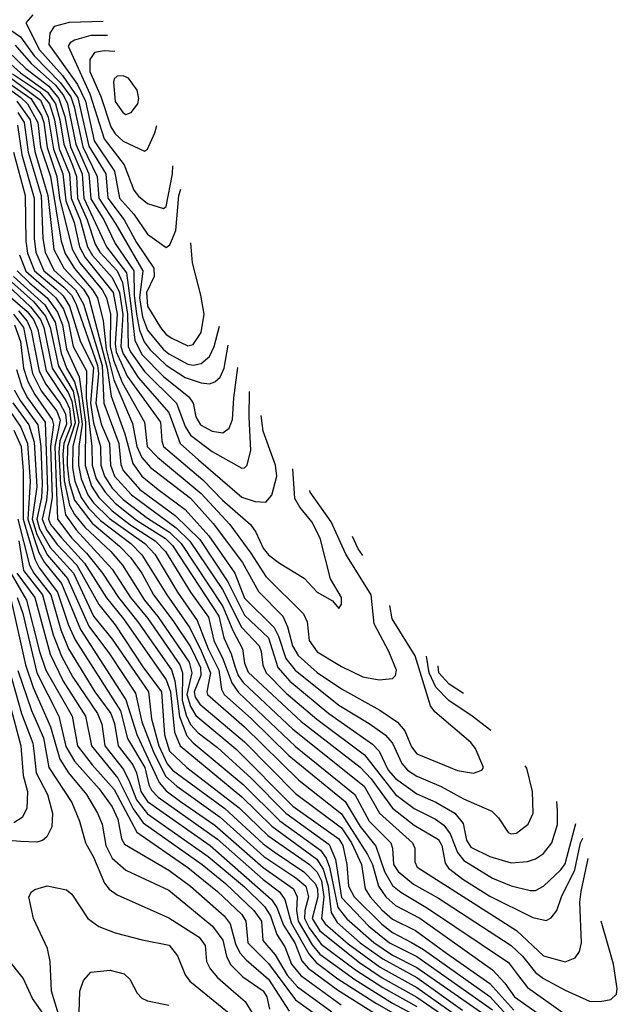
# Model space of a CAD drawing. Extents: x 501367 to 657802, y 482273 to 547541.
# Tile 691 of 714: x 641671 to 643888, y 495427 to 499077. Entities that reach past the tile are written whole.
import ezdxf

# ---------------------------------------------------------------- set-up
doc = ezdxf.new("R2010")
doc.units = 0

msp = doc.modelspace()

# ---------------------------------------------------------------- linework, layer by layer
at = {"layer": '0CON20XD'}
for points in [[(641593.6, 499125), (641599.2, 499065), (641675, 499013), (641725, 498942.5), (641823, 498843), (641860.7, 498790.7), (641873.8, 498753.8), (641905.2, 498605), (641959.1, 498495), (641964.6, 498415), (642028.2, 498318.2), (642128.1, 498145), (642116.4, 498045), (642127.2, 497975), (642145, 497925.2), (642203.3, 497855), (642225, 497837.6), (642295, 497800), (642315, 497796.2), (642345, 497802), (642375, 497828.2), (642393.3, 497865), (642412.7, 497940.8)], [(641719.7, 499095), (641693.9, 499065), (641744.9, 498965), (641830.1, 498870.1), (641887, 498786.9), (641927.3, 498607.3), (641990.5, 498505), (641998.6, 498415), (642059.3, 498335), (642105, 498250.6), (642169.6, 498155), (642170.1, 498125), (642141.4, 498065), (642146, 498015), (642194.2, 497935), (642215, 497909.4), (642235.5, 497895.5), (642295, 497867.3), (642315, 497872.5), (642345, 497917.5), (642355.5, 497984.5), (642344, 498055), (642312.3, 498175), (642306.8, 498249.5)], [(641981, 499070.3), (641855, 499065.9), (641798.9, 499051.1), (641783.8, 499026.2), (641779.1, 498985), (641886.1, 498836.1), (641915.1, 498774.9), (641947.5, 498627.5), (642023.7, 498515), (642041.1, 498415), (642095.4, 498355.4), (642145, 498281.9), (642215, 498231.8), (642228.3, 498241.7), (642250.5, 498295), (642261.4, 498425), (642268.7, 498448.9)], [(641997.3, 499017.7), (641935, 499018.4), (641875, 499001), (641858.9, 498991.1), (641851.7, 498978.3), (641931.2, 498801.2), (641985.1, 498635.1), (642058.8, 498538.8), (642094.9, 498444.9), (642112.6, 498422.6), (642145, 498395.3), (642205, 498377.1), (642215, 498384.2), (642238.3, 498505), (642239.5, 498535.2)], [(641655, 498982.6), (641713.7, 498913.7), (641803.8, 498833.9), (641834.3, 498795), (641848.2, 498765), (641879.2, 498615), (641927.5, 498505), (641935, 498412.4), (641983.7, 498335), (642025, 498246.8), (642095.2, 498145), (642096.5, 498055), (642104.9, 497985), (642116.1, 497926.1), (642132.7, 497882.7), (642155, 497852.5), (642215, 497795.4), (642285, 497749.9), (642345, 497730), (642375, 497727), (642395, 497733.6), (642415, 497750.9), (642430, 497785), (642445.2, 497869.5)], [(641614.4, 498934.4), (641675, 498879.5), (641775, 498808), (641803.9, 498765), (641820.8, 498705), (641834.8, 498615), (641866.9, 498536.9), (641881.7, 498495), (641885.3, 498415), (641921.3, 498335), (641950.9, 498245), (641968.4, 498215), (642032.5, 498145), (642052.6, 498102.6), (642071.2, 497985), (642073.4, 497865), (642082, 497845), (642135, 497771.9), (642253.4, 497655), (642285, 497568.4), (642305, 497537), (642385, 497475.6), (642495, 497414.7), (642505, 497415.5), (642515, 497425.6), (642529, 497481), (642523.2, 497603.2), (642524.5, 497698.2)], [(641629, 498959), (641693.9, 498895), (641780, 498830.1), (641817.2, 498785), (641838.3, 498718.3), (641859.7, 498605), (641903.3, 498505), (641909.2, 498415), (641993.4, 498235), (642068.1, 498138.1), (642084, 498016), (642099.1, 497889.1), (642125, 497835.7), (642205, 497754.1), (642299.1, 497679.1), (642314.8, 497655), (642325.2, 497605), (642341.9, 497575), (642385, 497550.7), (642425, 497544.7), (642447.9, 497562.1), (642460.9, 497595), (642466, 497675), (642480.8, 497787.2)], [(642024.5, 498958.6), (641985, 498961.3), (641949.4, 498955), (641931.3, 498928.7), (641931.1, 498885), (641972.1, 498792.1), (642009, 498679), (642025, 498654), (642055, 498626.5), (642135, 498588.6), (642145, 498597.1), (642173.3, 498656.7), (642180.1, 498684.6)], [(641554.2, 498894.2), (641712.5, 498785), (641751.8, 498721.8), (641760.8, 498695), (641773.2, 498603.1), (641809.5, 498495), (641819.4, 498415), (641866.2, 498226.2), (641895.1, 498175.2), (641977.1, 498075), (641994, 498045), (642008.6, 497985), (642007.2, 497865), (642019.7, 497815), (642051.7, 497731.7), (642134.9, 497585), (642144.7, 497495), (642182.4, 497455), (642345, 497320.1), (642450.6, 497205), (642529.4, 497099.4), (642585, 497012.5), (642723.8, 496873.8), (642737.4, 496845), (642744.8, 496775), (642775, 496733.3), (642865, 496678.9), (642945, 496640), (643005, 496629.6), (643055, 496634.4), (643065.5, 496645), (643068.9, 496665), (643040.7, 496735), (642986.7, 496836.7), (642975.2, 496945), (642881.2, 497095), (642827.3, 497215), (642749.1, 497325), (642747.2, 497331.8)], [(641585, 498899.1), (641748.3, 498778.3), (641777, 498715), (641796.8, 498596.8), (641831.4, 498505), (641843.1, 498405), (641873.1, 498325), (641893.6, 498235), (641914.4, 498195), (642017.6, 498065), (642033.5, 497985), (642025.2, 497875), (642029.5, 497845), (642070.2, 497755), (642193.9, 497585), (642198.6, 497515), (642205.5, 497495), (642351, 497371), (642424.2, 497295), (642527.2, 497205), (642547.3, 497177.3), (642575, 497118.1), (642595, 497093.3), (642635, 497061.4), (642726.6, 497006.6), (642775, 496954.3), (642832.2, 496922.2), (642855, 496893.3), (642865, 496910), (642865.5, 496935), (642824.5, 497004.5), (642786.2, 497155), (642755.8, 497215), (642710.1, 497270.1), (642691.7, 497301.7), (642684.1, 497411.5)], [(641645, 498876.2), (641745, 498809.2), (641781.6, 498765), (641800.5, 498705), (641818, 498598), (641855.9, 498505), (641861.9, 498415), (641896, 498335), (641922.9, 498235), (641942, 498202), (642015, 498120.8), (642041.4, 498065), (642053.8, 497983.8), (642046.9, 497865), (642055, 497838.4), (642110.7, 497750.6), (642225, 497620.7), (642266.6, 497505), (642334.8, 497445), (642495, 497306.5), (642545, 497291), (642585, 497288), (642606.3, 497313.7), (642625.6, 497385), (642620.6, 497425), (642575, 497551.5), (642567.7, 497609.3)], [(642065, 498725.6), (642085, 498731.9), (642109.6, 498765), (642113.1, 498785), (642106.8, 498815.3), (642075, 498860), (642055, 498868.7), (642033.2, 498866.8), (642022.1, 498857.9), (642019.3, 498845), (642025, 498773.5), (642055, 498731.8), (642065, 498725.6)], [(641585, 498852.3), (641675, 498789.9), (641700.2, 498765), (641738.3, 498695), (641749, 498605), (641785.4, 498495), (641825.1, 498255.1), (641840, 498210), (641874.8, 498154.8), (641942.1, 498075), (641959.6, 498045), (641980.8, 497960.8), (641992.7, 497855), (642021.2, 497741.2), (642090.1, 497579.9), (642106, 497495), (642124.2, 497454.2), (642156.1, 497416.1), (642305, 497302.8), (642389.1, 497209.1), (642498.5, 497065), (642557.5, 496957.5), (642647.4, 496865), (642665, 496825.6), (642683, 496755), (642705, 496720), (642775, 496656.5), (642865, 496596), (643007.1, 496517.1), (643072.9, 496472.9), (643100.2, 496440.2), (643125, 496381.3), (643145, 496355.8), (643295, 496293.6), (643355, 496283.1), (643385.4, 496294.6), (643392, 496305), (643362.9, 496375), (643345, 496397.7), (643211.3, 496511.3), (643195, 496533.1), (643138.8, 496718.8), (643052.9, 496855), (643044.4, 496905.3)], [(641661.3, 498775), (641710.2, 498705), (641728.1, 498588.1), (641775.9, 498425), (641797.6, 498225), (641835.7, 498155), (641908, 498078), (641927.9, 498045), (641995.3, 497785), (642010.8, 497680.8), (642061.5, 497541.5), (642090.8, 497430.8), (642125, 497384.3), (642184.9, 497334.9), (642285, 497261.3), (642373.3, 497163.3), (642469.4, 497025), (642505, 496932.8), (642615, 496823.3), (642631.6, 496791.6), (642659.1, 496709.1), (642693, 496665), (642855, 496536.1), (642968.1, 496468.1), (643027.5, 496425), (643054.1, 496395), (643088.8, 496318.8), (643109.5, 496295), (643145, 496272.2), (643234.6, 496234.6), (643317.9, 496187.9), (643422.5, 496142.5), (643447.7, 496117.7), (643483.7, 496063.7), (643495, 496058.5), (643515, 496061.5), (643557.9, 496095), (643575.9, 496135), (643573.3, 496215), (643552.5, 496302.5), (643546, 496311)], [(641665, 498733), (641688.1, 498695), (641703, 498585), (641751.6, 498425), (641757.1, 498265), (641765.3, 498215), (641798.3, 498148.3), (641879, 498075), (641908.3, 498021.7), (641977, 497795), (641984, 497655), (642038.7, 497505), (642047.2, 497427.2), (642055.8, 497405.8), (642117.7, 497335), (642248.3, 497238.3), (642339.2, 497149.3), (642443, 496993), (642505, 496869.8), (642595, 496785.5), (642629.5, 496675), (642673.3, 496625), (642818.3, 496505), (642980.7, 496390.7), (643004.5, 496364.5), (643038.7, 496295), (643065, 496264), (643145, 496206.4), (643215, 496176.4), (643285.2, 496135), (643316.9, 496096.9), (643329.2, 496035), (643345, 496009.6), (643415, 495975.2), (643495, 495951.3), (643555, 495955.9), (643585, 495965.9), (643614.8, 495985.2), (643645, 496025.6), (643666.2, 496093.8), (643667.1, 496145), (643663.5, 496177.9)], [(641663.3, 498685), (641678.8, 498575), (641725.2, 498415.2), (641725.1, 498264.9), (641731.2, 498215), (641761.1, 498145), (641834.7, 498084.7), (641863.6, 498055), (641879.6, 498025), (641960.6, 497795), (641964.1, 497765), (641954, 497655), (641974.9, 497575.1), (642004.4, 497505), (642008.1, 497425), (642023.3, 497385), (642085.7, 497315), (642252.5, 497192.5), (642303, 497143), (642424, 496964), (642494.3, 496824.3), (642559.6, 496755), (642567.7, 496735), (642573.3, 496683.4), (642586.3, 496655), (642660.5, 496580.5), (642773.7, 496483.7), (642951, 496351), (643065, 496204.8), (643135, 496152.8), (643213.6, 496113.6), (643245, 496090.2), (643268.2, 496058.2), (643295, 495990), (643319.6, 495959.6), (643425, 495894.8), (643495, 495866.4), (643565, 495848.8), (643585, 495848.4), (643615, 495864.1), (643679, 495925), (643695, 495947.7), (643734.4, 496096.5)], [(641648.4, 498585), (641692.3, 498425), (641694.5, 498255), (641700.6, 498210.6), (641726.1, 498145), (641807.2, 498077.2), (641832.4, 498052.4), (641856.1, 498015), (641896.1, 497886.1), (641945, 497786), (641933.8, 497655), (641945, 497581.6), (641970.8, 497495), (641972.4, 497425), (641985.8, 497385), (642015, 497340), (642055, 497297.8), (642145, 497229.1), (642226.6, 497176.6), (642270.6, 497135), (642425, 496901.2), (642461.8, 496811.8), (642498, 496745), (642505, 496691.1), (642518.5, 496658.5), (642715.8, 496475), (642935, 496306.3), (642975, 496262.5), (643055, 496153.3), (643135, 496091.3), (643225, 496037.8), (643237.4, 496015), (643249.7, 495949.7), (643261.9, 495931.9), (643315, 495890.2), (643415, 495827.3), (643575, 495748.8), (643625, 495737.1), (643642.5, 495747.5), (643663.8, 495775), (643681.3, 495825), (643730.4, 495925), (643751.6, 496025), (643760.2, 496042.1)], [(641671.1, 498205), (641694, 498144), (641761.6, 498085), (641805.6, 498045), (641833.5, 498003.5), (641852.8, 497952.8), (641870.3, 497865), (641918.8, 497775), (641918.3, 497675), (641938.7, 497495), (641940.4, 497425), (641955.4, 497375), (641988, 497325), (642025, 497284.7), (642105, 497220.9), (642212.8, 497152.8), (642237.7, 497127.7), (642410.4, 496865), (642428.1, 496785), (642456, 496726), (642469.4, 496680.6), (642482.2, 496645), (642499.9, 496619.9), (642685, 496447.1), (642949.1, 496235), (643006.1, 496135), (643129.1, 496025), (643137.2, 496005), (643137.2, 495955), (643145.9, 495935), (643515, 495700.2), (643615, 495606.2), (643695, 495584.1), (643731.5, 495598.5), (643747.7, 495622.3), (643755.3, 495655), (643750, 495805), (643754, 495845), (643779.8, 495967)], [(641580.6, 498135), (641711.7, 498011.7), (641748.3, 497965), (641761, 497935), (641792.1, 497785), (641850.9, 497695), (641865, 497662.3), (641877.6, 497582.4), (641849.3, 497495), (641848, 497425), (641855, 497361.4), (641875, 497295), (641940, 497210), (642041.4, 497125), (642082.6, 497082.6), (642123.9, 497025), (642167.6, 496945), (642239.6, 496849.6), (642305, 496751.4), (642342.6, 496675), (642343.1, 496645), (642318.5, 496585), (642322.9, 496565), (642339.8, 496539.8), (642505, 496399.2), (642695, 496208), (642865, 496081), (642901.8, 496025), (642939.2, 495945), (642952.6, 495855), (642971, 495825), (643015, 495776.9), (643055, 495742.7), (643139.7, 495699.7), (643255, 495616), (643415, 495503.8), (643505, 495404.9)], [(641661.6, 498145), (641709.4, 498099.4), (641773, 498045), (641812.1, 497992.1), (641830.3, 497945), (641845.1, 497854.9), (641892.5, 497752.5), (641915.6, 497585), (641914.3, 497424.3), (641937.5, 497347.5), (641965.2, 497305.2), (642015, 497255.8), (642079.4, 497205), (642173.8, 497145), (642212.8, 497105), (642304.5, 496954.5), (642371.5, 496861.5), (642392.1, 496775), (642425, 496707.5), (642458.4, 496618.4), (642482.6, 496582.6), (642695, 496382.4), (642914.7, 496204.7), (642967.8, 496105), (643047.9, 496025), (643054.8, 496005), (643058.6, 495945), (643075, 495918.8), (643132.2, 495872.2), (643225, 495820.2), (643495, 495644.5), (643536.8, 495605), (643584.8, 495545), (643615, 495522.2), (643695, 495479.2), (643785, 495438.4), (643825, 495437.1), (643865, 495444.5), (643885.4, 495464.6), (643888.5, 495485), (643874.7, 495575), (643854.5, 495644.5), (643828.1, 495735)], [(641618.3, 498125), (641722, 498032), (641767.4, 497977.4), (641784.9, 497935.1), (641815, 497792.7), (641869.2, 497699.2), (641890.4, 497585), (641868.2, 497495), (641866.7, 497415), (641876.1, 497366.1), (641899.7, 497305), (641926.3, 497266.3), (641970.7, 497220.7), (642083.2, 497135), (642125, 497093.2), (642217.1, 496945), (642302.3, 496822.3), (642345, 496736.4), (642379.8, 496655), (642365.2, 496585.2), (642368.1, 496575), (642505, 496454.9), (642707.2, 496257.2), (642865, 496133.2), (642962.2, 495982.2), (642980.4, 495945), (643002.6, 495865), (643029.7, 495825), (643065, 495793.3), (643155.8, 495745.8), (643425, 495553.9), (643471, 495505), (643507, 495455), (643657.9, 495347.9)], [(641648.1, 498125), (641765, 498019.2), (641802.9, 497955), (641825, 497840.6), (641845, 497785), (641875, 497734.3), (641889.5, 497679.5), (641903, 497577), (641890.9, 497495), (641889.5, 497425), (641899.5, 497375), (641924.3, 497315), (641945.1, 497285.1), (642005, 497227.7), (642135.9, 497135), (642173.2, 497095), (642257.4, 496955), (642329.6, 496849.6), (642371.1, 496745), (642410.7, 496665), (642419.9, 496595), (642430, 496575), (642531.9, 496485), (642669.3, 496349.3), (642878.5, 496178.5), (642935, 496086), (642993, 496013), (643025, 495919), (643055, 495867.2), (643085, 495842.3), (643183.7, 495783.7), (643485, 495581.2), (643522.1, 495532.1), (643555, 495488.8), (643797.3, 495317.3)], [(641600.7, 498080.7), (641699.1, 497995), (641722.2, 497965), (641738.2, 497928.2), (641769.7, 497775), (641843, 497665), (641856.6, 497635), (641862.9, 497575), (641834.7, 497505.3), (641831.9, 497465), (641837, 497367), (641856.4, 497276.4), (641875, 497242.1), (641913.5, 497195), (642009.1, 497105), (642053, 497055), (642134.9, 496925), (642184, 496864), (642300.6, 496695), (642310.5, 496655), (642291.2, 496575), (642305, 496530.2), (642325, 496497), (642473.3, 496373.3), (642685, 496161.5), (642855, 496040.7), (642870.2, 496015), (642885.6, 495945), (642891.7, 495865), (642912.1, 495825), (643015, 495723.2), (643055, 495692.7), (643125, 495655.3), (643169.8, 495629.8), (643415, 495455.3), (643505, 495358.3)], [(641648.4, 497985), (641684.9, 497935), (641719.1, 497765), (641751.2, 497701.2), (641809, 497625), (641821.8, 497591.8), (641801.6, 497495), (641811.5, 497225), (641864.8, 497154.8), (641918.9, 497098.9), (641978.6, 497025), (642037.6, 496935), (642109.1, 496845), (642235, 496666.7), (642246.4, 496626.4), (642263.8, 496493.8), (642291.3, 496421.3), (642315, 496395.4), (642501, 496241), (642636.7, 496106.7), (642787.6, 495997.6), (642808.1, 495968.1), (642821.3, 495935), (642852.2, 495785), (642885, 495743.2), (642985.4, 495655.4), (643055, 495608.6), (643145, 495563), (643425, 495367.4)], [(641667, 497997), (641699.1, 497959.1), (641713.9, 497925), (641743.3, 497773.3), (641768.3, 497725), (641820.6, 497655), (641841.3, 497615), (641845, 497577.2), (641820.8, 497515), (641816.5, 497473.5), (641822.4, 497352.4), (641841.5, 497241.5), (641880.9, 497185), (642015, 497039.1), (642082.2, 496935), (642146.3, 496856.3), (642265.5, 496685), (642275.4, 496655), (642274.5, 496554.5), (642288.4, 496498.4), (642305, 496464.5), (642333.5, 496433.5), (642405, 496378.5), (642529.6, 496265), (642658.2, 496135), (642819.2, 496019.2), (642843, 495963), (642865, 495822.7), (642966.6, 495716.6), (643043.9, 495655), (643145, 495603.6), (643425, 495405.9)], [(641651.7, 497945), (641673.9, 497883.9), (641686, 497785), (641702.2, 497735), (641727, 497687), (641792.3, 497595), (641796.3, 497575), (641786.1, 497495), (641791.6, 497305), (641778, 497225), (641785.4, 497205), (641826, 497156), (641912, 497062), (641993.5, 496933.5), (642056.2, 496855), (642215, 496629.1), (642230.6, 496585), (642245.2, 496435.2), (642266.6, 496385), (642495, 496196.4), (642606.6, 496086.6), (642774.3, 495964.3), (642797.7, 495927.7), (642815.9, 495865), (642826.6, 495766.6), (642849.5, 495729.5), (642934.4, 495655), (643018.1, 495595), (643145, 495525.5), (643314.6, 495404.6)], [(641659.6, 497779.6), (641679.2, 497715), (641700.8, 497675), (641765.7, 497585), (641774.4, 497335), (641771.1, 497295), (641754.2, 497225), (641770.6, 497185), (641810.8, 497130.8), (641883.3, 497055), (641965, 496908.3), (642025, 496832.8), (642127.9, 496677.9), (642197.6, 496585), (642209, 496425), (642227.1, 496365), (642291.2, 496305), (642485.4, 496155), (642592.4, 496052.4), (642746.4, 495945), (642775, 495916.4), (642790.5, 495885), (642800, 495825), (642790.8, 495745), (642804.4, 495725), (642890.3, 495650.3), (643009, 495565), (643145, 495488.8), (643305.4, 495375)], [(641651.4, 497705), (641673, 497665), (641738.3, 497575), (641749.6, 497495), (641755.3, 497354.7), (641752.5, 497305), (641734.4, 497225), (641745, 497189.8), (641785, 497120.3), (641870.7, 497025), (641945.8, 496865), (642015, 496780.2), (642149.2, 496585), (642159.9, 496485), (642187.4, 496385), (642217.9, 496317.9), (642237.8, 496295), (642432.3, 496152.3), (642575, 496021), (642615, 495991.7), (642725, 495918.2), (642767.9, 495875), (642776.3, 495855), (642777.1, 495825), (642756.9, 495745), (642785, 495698.9), (642931.9, 495581.9), (643016.6, 495525), (643145, 495452.8), (643386.6, 495286.6)], [(641645.9, 497655.9), (641705.1, 497575), (641725, 497510.6), (641734.5, 497345), (641717.8, 497225), (641735, 497168.4), (641775, 497091.9), (641848.8, 497005), (641928, 496828), (642005, 496725.5), (642100.5, 496580.5), (642123.9, 496473.9), (642167, 496365), (642212.1, 496272.1), (642253.9, 496235), (642415, 496120.2), (642577.1, 495975), (642695.9, 495895.9), (642732.6, 495865), (642743.3, 495825), (642729.5, 495775), (642728.5, 495745), (642745, 495710.7), (642790.1, 495650.1), (642917.1, 495555), (643018.9, 495488.9), (643145, 495418.1)], [(641628.7, 497635), (641676.2, 497566.2), (641700.5, 497505), (641710.1, 497365), (641701.2, 497225), (641742.1, 497102.1), (641763.9, 497063.9), (641826.1, 496986.1), (641896.4, 496816.4), (642065.1, 496555.1), (642106.4, 496426.4), (642189.3, 496249.3), (642215, 496218), (642268.4, 496178.4), (642395, 496090.7), (642575, 495933.6), (642686.6, 495855), (642701.2, 495825), (642698.6, 495775), (642704.8, 495735), (642756.8, 495646.8), (642785, 495612.6), (642915, 495519.1), (643055, 495430.9), (643145, 495382.9)], [(641650.2, 497555), (641676.3, 497495), (641683.8, 497403.8), (641683.7, 497225), (641727.1, 497077.1), (641744.2, 497045), (641811.5, 496955), (641852.2, 496832.2), (641877.2, 496777.2), (642045.3, 496515), (642071.9, 496411.9), (642135.6, 496305), (642150.5, 496240.5), (642159.9, 496219.9), (642185.7, 496195), (642405, 496038.4), (642575, 495888.8), (642635, 495843.9), (642655.6, 495815), (642678.6, 495728.6), (642743.9, 495613.9), (642771.3, 495581.3), (642851.7, 495521.7), (642995, 495429.2), (643145, 495343.9)], [(641664.8, 497225.2), (641707.2, 497055), (641723.8, 497025), (641787.5, 496945), (641823.7, 496815), (641852.4, 496745), (641949.8, 496585), (642009.9, 496505), (642022.9, 496467.1), (642036.8, 496385), (642090.8, 496315), (642105.3, 496285), (642121, 496215), (642145, 496178.6), (642378, 496015), (642605.2, 495815.2), (642624.9, 495785), (642650.5, 495720.5), (642692, 495655), (642718.3, 495588.3), (642741.3, 495561.3), (642850.7, 495480.7), (643035, 495364.2)], [(641668.7, 497145), (641685.1, 497035), (641756.4, 496945), (641795.8, 496795.8), (641826.7, 496716.7), (641869, 496639), (641960.5, 496505), (641975.6, 496465), (641987.4, 496385), (642057, 496297), (642078.9, 496251.1), (642104.6, 496184.7), (642145, 496132.6), (642371, 495975), (642505, 495861.8), (642579.5, 495789.5), (642602.3, 495755), (642625.6, 495685.6), (642655, 495639.5), (642679.8, 495575), (642713.8, 495533.8), (642864.5, 495424.5)], [(642944.6, 497090), (642927.6, 497115), (642906, 497161.2)], [(641638.6, 497025), (641697.1, 496925), (641745.3, 496735), (641768.9, 496665), (641865.6, 496495), (641886.4, 496385), (641940.4, 496315), (642022.4, 496222.4), (642105.4, 496065.4), (642295, 495934), (642405.2, 495845), (642495, 495759.8), (642510.1, 495735), (642517.2, 495655), (642595, 495578.1), (642695, 495442.7), (642839.1, 495339.1)], [(641661, 497025), (641727.9, 496935), (641784.4, 496724.4), (641832.9, 496625), (641916.1, 496495), (641937.4, 496385), (642034.9, 496264.9), (642091.8, 496151.8), (642129.2, 496099.2), (642348.6, 495945), (642435, 495874.1), (642540.4, 495775), (642568.9, 495735), (642573.5, 495663.5), (642619.5, 495609.5), (642663.2, 495535), (642701.8, 495491.8), (642829.1, 495399.1)], [(641637.8, 496935), (641692.9, 496685), (641721.3, 496601.3), (641786.2, 496455), (641820.4, 496335), (641853, 496285), (641919.7, 496205), (641960.2, 496135), (641977, 496095), (641990.7, 496015), (642015, 495968.9), (642065, 495923.8), (642225, 495850.4), (642386.9, 495716.9), (642424.9, 495665), (642439.1, 495605), (642453.8, 495573.8), (642498.8, 495528.8), (642575, 495477.2), (642588.7, 495455), (642598.1, 495408.1)], [(641661.5, 496935), (641683, 496875), (641735.6, 496655), (641816.6, 496495), (641842.1, 496382.2), (641875, 496328.4), (641966.3, 496225), (642015, 496158.3), (642035, 496113.1), (642049.5, 496039.5), (642059.9, 496019.9), (642225, 495924.1), (642305, 495864.8), (642430.4, 495755), (642452, 495725), (642471.5, 495651.5), (642488.1, 495618.1), (642511.2, 495591.2), (642595, 495520.4), (642670.9, 495400.9)], [(643419.6, 496441.7), (643350.3, 496495), (643262.9, 496552.9), (643215, 496602), (643190.2, 496655), (643180, 496716.9)], [(643317.3, 496579.4), (643265, 496613.7), (643226.1, 496655), (643223.6, 496680.8)], [(641633.4, 496663.4), (641677.6, 496505), (641720.4, 496395), (641725.1, 496355), (641733, 496285), (641774.4, 496205), (641793.4, 496135), (641790.6, 496085), (641772, 496048), (641756, 496034), (641735, 496027.9), (641675, 496029.8), (641505, 496043.8)], [(641604.4, 496654.4), (641676, 496385), (641684.6, 496275), (641700.2, 496215), (641697.4, 496152.6), (641681, 496119), (641650.1, 496099.9)], [(641665, 496663.5), (641715.2, 496515.2), (641759.2, 496415), (641780.1, 496305), (641865.1, 496175.1), (641893, 496105), (641915.6, 496025.6), (641945, 495972.7), (641985.6, 495875.6), (642003.2, 495853.2), (642033.1, 495833.1), (642225, 495747.4), (642337.6, 495675), (642359.4, 495645), (642364.2, 495585), (642378, 495558), (642405.6, 495525.6), (642465, 495473.9), (642507.4, 495437.4), (642565, 495343.5)], [(641763.2, 495385), (641718.7, 495448.7), (641683.7, 495523.7), (641626.3, 495596.3), (641618.4, 495655), (641568.7, 495828.7), (641560.4, 495910.4), (641539.4, 495945), (641406.4, 496016.4), (641259.8, 496049.8), (641215, 496090.8), (641192, 496015), (641127.4, 495945), (641125.5, 495925), (641132, 495905), (641155, 495871.3), (641270, 495770), (641385, 495644.3), (641440.9, 495600.9), (641520.8, 495545), (641531.5, 495531.5), (641607.6, 495307.6)], [(641825, 495358.5), (641789, 495475), (641784.7, 495585.3), (641774.1, 495634.1), (641722.9, 495745), (641705.8, 495825), (641715, 495843.3), (641727.9, 495852.1), (641773.8, 495866.2), (641845, 495851.1), (641865, 495834.4), (641924.7, 495744.8), (641965.3, 495715.3), (642025, 495692), (642125.3, 495665.3), (642226.3, 495646.3), (642256.8, 495606.8), (642285, 495535.5), (642302, 495512), (642495, 495355.7)], [(641891.5, 495395), (641894.7, 495475.3), (641907.8, 495515), (641934.7, 495545.3), (642007, 495553), (642059.1, 495539.1), (642080.3, 495520.3), (642107.7, 495467.7), (642125, 495450), (642145, 495440), (642225, 495424)]]:
    msp.add_lwpolyline(points, dxfattribs=at)

doc.saveas('drawing.dxf')
